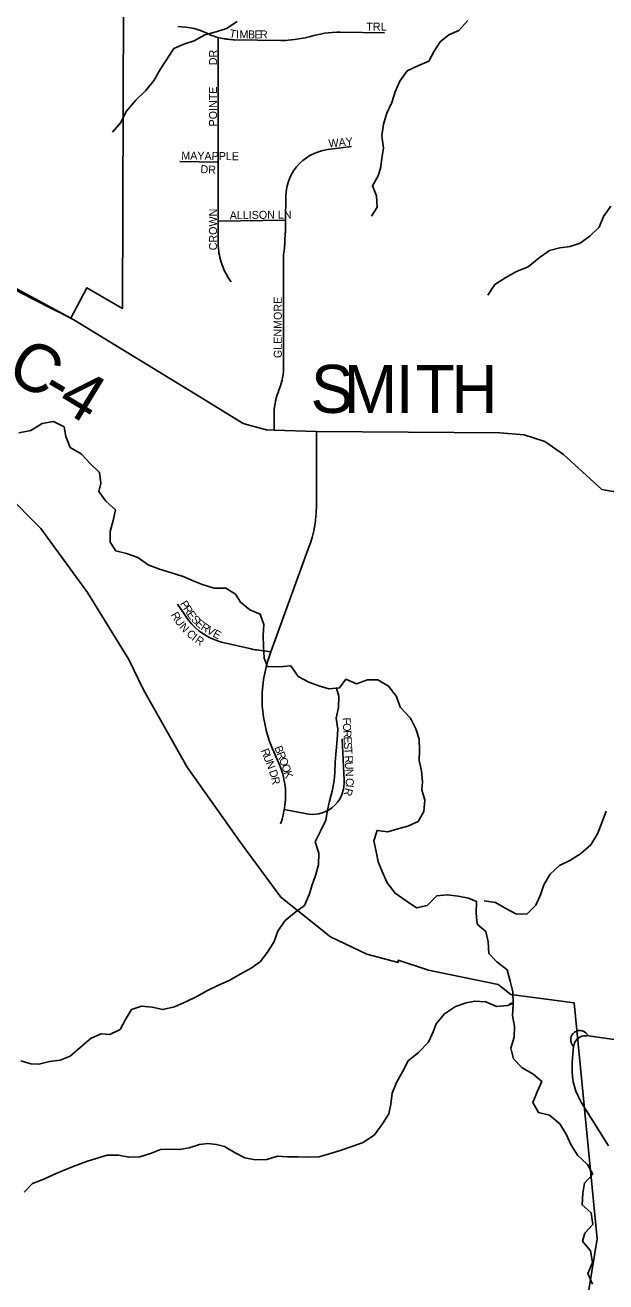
# Model space of a CAD drawing. Extents: x 1985906 to 2277390, y 930619 to 1324581.
# Drawn here: x 2150625 to 2154255, y 1135166 to 1143019 of the extents above; entities that cross this region are included whole.
import ezdxf

# ---------------------------------------------------------------- set-up
doc = ezdxf.new("R2010")
doc.units = 0
for name, color, linetype in [('GM_X_City_Street', 7, 'Continuous'), ('GM_X_Corporation', 7, 'Continuous'), ('GM_X_County_Road', 7, 'Continuous'), ('GM_X_County_Road_Text', 7, 'Continuous'), ('GM_X_Minor_River', 7, 'Continuous'), ('GM_X_Township_Subdivision', 7, 'Continuous'), ('GM_X_Township_Subdivision_Text', 7, 'Continuous')]:
    doc.layers.add(name, color=color, linetype=linetype)

msp = doc.modelspace()

# ---------------------------------------------------------------- linework, layer by layer
at = {"layer": 'GM_X_City_Street'}
msp.add_lwpolyline([(2148687.1, 1142339.1), (2150453.3, 1141420.3), (2150644.7, 1141322.6), (2150645.2, 1141322.4)], dxfattribs=at)
at = {"layer": 'GM_X_Corporation'}
for points in [[(2150097.1, 1147809), (2150642, 1147799.6), (2150679.7, 1145357.5), (2150922.3, 1145357.4), (2150915.7, 1146112.8), (2152225.3, 1146124.3), (2152304.4, 1146053.5), (2152140.7, 1145336.5), (2151015.9, 1145353.3), (2151043.7, 1144135.2), (2151146.5, 1144118.3), (2151515.5, 1144061.2), (2151518.3, 1143159), (2151239, 1143155.6), (2151233.3, 1141249.1), (2151009.4, 1141377), (2150909.5, 1141187.5), (2150514.1, 1141403.2)], [(2150279.3, 1140319.5), (2150722.7, 1139873.6), (2151013.7, 1139472.7), (2151273.3, 1139055.9), (2151364.3, 1138865.3), (2151638, 1138381.6), (2151977.6, 1137903.1), (2152222.8, 1137569), (2152533.6, 1137322.1), (2152760.1, 1137213.7), (2152956.4, 1137161.2), (2152956.4, 1137175.2), (2153145.1, 1137112.5), (2153359.2, 1137069.1), (2153581.1, 1137023.1), (2153660.2, 1136961.6), (2154055.9, 1136910.3), (2154201.1, 1135433.6), (2154133.8, 1135026.9), (2153239.9, 1135027.1), (2153257.4, 1134127.5), (2151404.9, 1134085.9), (2150254.1, 1133828.1)]]:
    msp.add_lwpolyline(points, dxfattribs=at)
at = {"layer": 'GM_X_County_Road'}
for points in [[(2150645.2, 1141322.4), (2150831.5, 1141227.3), (2150832.3, 1141226.9)], [(2150832.3, 1141226.9), (2150929.5, 1141177.2), (2151726.2, 1140689.3), (2151987.7, 1140530), (2152039.8, 1140514.5), (2152134, 1140489.5), (2152181, 1140488), (2152445.8, 1140479.1), (2153592.7, 1140472.1), (2153744.6, 1140459.8), (2153873, 1140417.2), (2153989.8, 1140336.4), (2154230, 1140116.7), (2154300.1, 1140105.4), (2155289.5, 1140263.1), (2155408.5, 1140295.8), (2155484.3, 1140322.6), (2155610.7, 1140411.9), (2155991, 1140758.1), (2156044.5, 1140800.8), (2156155.8, 1140852.2), (2156458.5, 1140939.8), (2157947.9, 1141385.9)]]:
    msp.add_lwpolyline(points, dxfattribs=at)
at = {"layer": 'GM_X_Minor_River'}
for points in [[(2153391.4, 1143049.2), (2153334.9, 1142985.8), (2153273.7, 1142958.3), (2153218.8, 1142915), (2153182.2, 1142856), (2153147.6, 1142795.1), (2153080.4, 1142765.5), (2153013.2, 1142733.9), (2152966.8, 1142668.7), (2152938.4, 1142601.9), (2152916, 1142535.3), (2152885.6, 1142468.4), (2152865.2, 1142399.8), (2152854.8, 1142327.5), (2152864.6, 1142251.5), (2152854.1, 1142187.2), (2152847.3, 1142132.9), (2152830.6, 1142078.4), (2152796.1, 1142015.5), (2152821.5, 1141952), (2152825.1, 1141881.9), (2152790.5, 1141825)], [(2151171, 1142350.6), (2151223.5, 1142411.9), (2151255.9, 1142478.8), (2151316.1, 1142550.3), (2151378.6, 1142611.9), (2151431.1, 1142675.2), (2151469.5, 1142742.2), (2151554.4, 1142872.4), (2151617.6, 1142899.9), (2151681, 1142921.4), (2151748, 1142959.1), (2151819.5, 1142976.8), (2151882.9, 1142998.3), (2151949.8, 1143041.9)], [(2154284.7, 1141887.7), (2154240.3, 1141822.6), (2154211.9, 1141755.8), (2154157.2, 1141702.4), (2154094.3, 1141656.9), (2154030.9, 1141635.3), (2153967.2, 1141627.9), (2153901.7, 1141610.3), (2153836.8, 1141564.7), (2153768.2, 1141509.1), (2153697, 1141479.3), (2153630, 1141441.7), (2153561.1, 1141398.1), (2153516.7, 1141332.9)], [(2152118.9, 1139066.9), (2152114.8, 1139133.2), (2152112.7, 1139205.4), (2152116.6, 1139273.5), (2152094.6, 1139337.7), (2152028.6, 1139365.6), (2151970.6, 1139413.7), (2151940.6, 1139463.8), (2151878.6, 1139501.8), (2151806.6, 1139501.7), (2151738.6, 1139521.7), (2151674.6, 1139545.7), (2151612.6, 1139573.7), (2151540.6, 1139595.7), (2151464.6, 1139619.7), (2151394.6, 1139645.7), (2151328.6, 1139691.7), (2151258.6, 1139717.7), (2151190.7, 1139733.6), (2151156.6, 1139787.7), (2151156.6, 1139855.9), (2151174.5, 1139924), (2151190.4, 1139990.2), (2151128.4, 1140044.2), (2151086.4, 1140104.3), (2151098.3, 1140154.5), (2151090.3, 1140224.6), (2151032.3, 1140280.7), (2150974.2, 1140340.7), (2150906.2, 1140380.8), (2150878.2, 1140448.9), (2150868.1, 1140509), (2150802.1, 1140543), (2150730.2, 1140528.9), (2150660.2, 1140486.8), (2150586.3, 1140470.6)], [(2152118.8, 1139066.9), (2152118.8, 1139066.9)], [(2152118.8, 1139066.9), (2152119.7, 1139062.6), (2152140.7, 1139011.7), (2152212.9, 1139010.2), (2152284.9, 1139014.7), (2152331.4, 1138948.9), (2152397.7, 1138913.2), (2152460, 1138889.6), (2152522.2, 1138872), (2152590.2, 1138878.5), (2152629.9, 1138932.8), (2152696.2, 1138903.2), (2152764.1, 1138927.7), (2152830.2, 1138928.2), (2152896.6, 1138888.5), (2152945.1, 1138822.8), (2152969.5, 1138756.8), (2153034.1, 1138689.1), (2153066.5, 1138621.2), (2153087, 1138557.2), (2153089.5, 1138489.1), (2153087.9, 1138423), (2153102.3, 1138359), (2153108.8, 1138290.9), (2153105.1, 1138240.8), (2153123.6, 1138176.8), (2153116, 1138104.6), (2153082.4, 1138042.3), (2153016.5, 1138013.8), (2152954.5, 1137997.3), (2152892.6, 1137978.9), (2152824.5, 1137986.4), (2152804.8, 1137922.2), (2152819.3, 1137854.2), (2152831.8, 1137790.1), (2152856.2, 1137730.2), (2152886.7, 1137660.3), (2152937.2, 1137594.5), (2153005.6, 1137546.9), (2153070, 1137503.2), (2153138, 1137517.7), (2153197.6, 1137578.2), (2153263.7, 1137584.6), (2153331.8, 1137575.1), (2153396, 1137563.5), (2153446.2, 1137541.8), (2153444.7, 1137469.7), (2153451.1, 1137401.6), (2153503.5, 1137355.9), (2153518, 1137289.8), (2153522.5, 1137217.7), (2153572.9, 1137166), (2153637.3, 1137116.3), (2153655.8, 1137044.3), (2153672.2, 1136978.3), (2153674.7, 1136910.2)], [(2152571.1, 1138876.6), (2152584.6, 1138826.3), (2152583, 1138754.2), (2152569.5, 1138688), (2152579.9, 1138619.9), (2152574.3, 1138555.8), (2152568.8, 1138483.6), (2152563.3, 1138413.4), (2152559.7, 1138349.3), (2152556, 1138297.2), (2152544.4, 1138233), (2152526.8, 1138168.8), (2152513.3, 1138102.5), (2152503.6, 1138050.4), (2152470, 1137982), (2152438.4, 1137915.7), (2152460.9, 1137845.7), (2152459.4, 1137771.6), (2152439.8, 1137705.3), (2152416.2, 1137641.1), (2152402.5, 1137590.9), (2152371, 1137518.5), (2152309.2, 1137472.1), (2152247.5, 1137421.5), (2152203.8, 1137357.1), (2152182.2, 1137292.9), (2152144.6, 1137232.5), (2152096.9, 1137168.1), (2152037.1, 1137125.6), (2151969.3, 1137089.1), (2151899.5, 1137048.5), (2151829.6, 1137018), (2151763.7, 1136985.5), (2151697.9, 1136949), (2151634, 1136918.5), (2151558.1, 1136883.9), (2151486.1, 1136867.4), (2151417.9, 1136883), (2151351.8, 1136888.6), (2151289.9, 1136868.1), (2151252.2, 1136805.8), (2151218.6, 1136743.4), (2151154.7, 1136710.9), (2151100.7, 1136714.6), (2151036.7, 1136688.1), (2150969, 1136629.5), (2150905.3, 1136577), (2150843.4, 1136550.6), (2150777.4, 1136542.1), (2150711.4, 1136525.6), (2150661.3, 1136527.3), (2150597.1, 1136546.9)], [(2154257.5, 1138106.3), (2154230, 1138034), (2154202.4, 1137965.7), (2154160.8, 1137897.3), (2154097.1, 1137840.7), (2154029.3, 1137798.2), (2153965.4, 1137767.7), (2153905.7, 1137713.2), (2153866.1, 1137646.8), (2153846.4, 1137584.6), (2153816.8, 1137520.3), (2153763.1, 1137465.8), (2153695.1, 1137463.3), (2153628.7, 1137499), (2153564.4, 1137536.6), (2153494.2, 1137546.1)], [(2153674.7, 1136904.2), (2153638.8, 1136891.9), (2153570.7, 1136885.5), (2153504.4, 1136915.1), (2153436.3, 1136920.6), (2153382.3, 1136910.2), (2153314.4, 1136885.7), (2153246.6, 1136841.2), (2153194.9, 1136778.8), (2153175.3, 1136728.5), (2153145.6, 1136664.2), (2153084, 1136599.7), (2153018.3, 1136547.1), (2152986.6, 1136482.8), (2152945.1, 1136412.4), (2152919.5, 1136344.1), (2152909.9, 1136275.9), (2152898.3, 1136215.7), (2152858.7, 1136153.4), (2152809.1, 1136084.9), (2152737.3, 1136036.3), (2152667.4, 1136011.8), (2152599.4, 1135989.3), (2152533.5, 1135968.8), (2152461.5, 1135946.3), (2152395.5, 1135943.9), (2152331.4, 1135947.4), (2152265.3, 1135947), (2152201.2, 1135950.6), (2152135.2, 1135930.1), (2152063.1, 1135927.6), (2151999, 1135941.2), (2151936.7, 1135972.8), (2151870.3, 1136012.5), (2151820.2, 1136024.1), (2151766.1, 1136029.8), (2151714, 1136023.4), (2151650.1, 1136003), (2151590.1, 1135992.6), (2151540, 1135994.2), (2151471.9, 1135991.8), (2151408, 1135967.3), (2151342.1, 1135946.8), (2151272, 1135944.3), (2151207.8, 1135957.9), (2151137.7, 1135957.5), (2151069.8, 1135937), (2151007.8, 1135918.5), (2150941.9, 1135892), (2150872, 1135865.5), (2150804.1, 1135837), (2150742.2, 1135806.5), (2150670.3, 1135780), (2150618.6, 1135725.6)], [(2153674.7, 1136910.2), (2153652.7, 1136902.1)], [(2153674.7, 1136910.2), (2153674.8, 1136900.2), (2153671.2, 1136830), (2153683.7, 1136762), (2153682.1, 1136693.9), (2153660.6, 1136625.6), (2153677, 1136559.6), (2153731.5, 1136503.9), (2153797.8, 1136466.2), (2153854.2, 1136418.5), (2153824.6, 1136354.2), (2153799, 1136285.9), (2153833.5, 1136224), (2153901.7, 1136206.5), (2153966.1, 1136152.8), (2154008.6, 1136085), (2154035.1, 1136023.1), (2154077.5, 1135957.2), (2154140, 1135899.5), (2154172.5, 1135839.6), (2154120.8, 1135783.2), (2154111.2, 1135719), (2154105.7, 1135646.8), (2154162.1, 1135597.1), (2154172.5, 1135525.1), (2154122.8, 1135470.6), (2154109.1, 1135420.5), (2154159.6, 1135358.7), (2154170.1, 1135286.6), (2154142.5, 1135218.3), (2154171, 1135150.4)]]:
    msp.add_lwpolyline(points, dxfattribs=at)
at = {"layer": 'GM_X_Township_Subdivision'}
for points in [[(2151580.2, 1143010.5), (2151602.1, 1143009.8), (2151628.4, 1143007.4), (2151655.3, 1143003.3), (2151681.1, 1142997.6), (2151699.8, 1142992.4), (2151720.9, 1142985.4), (2151736.1, 1142979.5), (2151755.4, 1142971.1), (2151773.4, 1142962.2), (2151781.7, 1142958.8), (2151790.3, 1142955.5), (2151798.6, 1142952.5), (2151806.8, 1142949.7), (2151815.6, 1142947), (2151822.6, 1142944.9), (2151832.1, 1142942.3), (2151850.6, 1142937.9), (2151860.9, 1142935.7), (2151869.1, 1142934.3), (2151876.6, 1142933), (2151882.5, 1142932.2), (2151887.6, 1142931.5), (2151894.7, 1142930.8), (2151903.6, 1142929.9), (2151915.2, 1142929), (2151925, 1142928.6), (2151932.1, 1142928.4), (2152222.2, 1142923.2), (2152234, 1142923.4), (2152251.5, 1142924), (2152269.2, 1142925), (2152288.9, 1142926.7), (2152308.3, 1142928.9), (2152334.9, 1142932.9), (2152375.1, 1142940.9), (2152408.5, 1142949.4), (2152429.1, 1142954.8), (2152448.5, 1142959.4), (2152471.8, 1142964), (2152496.7, 1142968.2), (2152521.1, 1142971.3), (2152544, 1142973.4), (2152572.3, 1142975), (2152594.8, 1142975.5), (2152871.8, 1142970.6)], [(2151913.3, 1141414.3), (2151905, 1141425.7), (2151896.5, 1141438.2), (2151880.8, 1141464.4), (2151871.9, 1141481.6), (2151861.9, 1141504), (2151853.5, 1141526.2), (2151849.5, 1141538.4), (2151845.4, 1141552.7), (2151841.8, 1141567.2), (2151838.9, 1141581), (2151836.5, 1141594.5), (2151834.7, 1141607.4), (2151833.1, 1141622.9), (2151832, 1141640.3), (2151831.7, 1141653.2), (2151831.8, 1141665.6), (2151831.8, 1141793.6), (2151831.9, 1142162.8), (2151832.1, 1142942.3)], [(2152181, 1140488), (2152181, 1140585), (2152182.1, 1140615.8), (2152183.9, 1140633.9), (2152187, 1140655.3), (2152190.3, 1140671.8), (2152195.8, 1140693.9), (2152200.6, 1140710), (2152205.7, 1140724.5), (2152210.6, 1140737.3), (2152220.6, 1140764.5), (2152225.2, 1140779.3), (2152230.9, 1140802), (2152233.5, 1140814.5), (2152237, 1140836.7), (2152239.1, 1140856.4), (2152240.2, 1140874.2), (2152240.4, 1140890.5), (2152240.6, 1141585.8), (2152244.4, 1141610.3), (2152246.3, 1141628.7), (2152247, 1141641.3), (2152247.3, 1141649.5), (2152247.4, 1141662.6), (2152247.9, 1141686.1), (2152249.3, 1141705.2), (2152251, 1141720.2), (2152251.6, 1141724.1), (2152252.3, 1141728.8), (2152252.9, 1141800.9), (2152254.2, 1141941.4), (2152256.2, 1141979), (2152262.8, 1142015.7), (2152270.8, 1142043), (2152284.5, 1142075.8), (2152303, 1142108.5), (2152321, 1142133.1), (2152340.5, 1142155), (2152361.2, 1142174.1), (2152403.5, 1142203.9), (2152436, 1142220.2), (2152477.8, 1142234.6), (2152515.5, 1142241.9), (2152665.4, 1142260.3)], [(2151591.8, 1142167.1), (2151831.9, 1142162.8)], [(2151831.8, 1141793.6), (2152252.9, 1141800.9)], [(2152221.7, 1138028.6), (2152225.4, 1138039), (2152231, 1138057.1), (2152237.4, 1138081.6), (2152242.7, 1138106.8), (2152244.6, 1138116.8), (2152247, 1138130.6), (2152248.5, 1138141.7), (2152250.8, 1138162.8), (2152252, 1138178), (2152252.6, 1138194), (2152252.8, 1138210.3), (2152252.2, 1138230.6), (2152251.2, 1138245.8), (2152249.8, 1138261.2), (2152247.8, 1138277.3), (2152244.9, 1138294.9), (2152239.9, 1138319.5), (2152234.6, 1138340.2), (2152229.6, 1138357.1), (2152220.8, 1138382.7), (2152211.2, 1138406.2), (2152170.6, 1138497.6), (2152150.5, 1138549.2), (2152133.4, 1138604.4), (2152114.6, 1138694), (2152107.1, 1138766), (2152106.6, 1138851), (2152114.2, 1138929.1), (2152135, 1139027.1), (2152160, 1139102.4), (2152400.5, 1139763), (2152408.1, 1139785.1), (2152418.2, 1139818.1), (2152428.6, 1139860), (2152437.2, 1139906.8), (2152443.9, 1139968.6), (2152445.8, 1140020.1), (2152445.8, 1140479.1)], [(2151577.5, 1139400.5), (2151618.3, 1139340), (2151644.1, 1139302.8), (2151665, 1139278.2), (2151687.1, 1139256), (2151711.4, 1139235.1), (2151735.6, 1139217.5), (2151757.7, 1139203.6), (2151782.2, 1139190.4), (2151805.4, 1139179.9), (2151827.2, 1139171.5), (2151852.3, 1139163.7), (2152038.4, 1139120.7), (2152049.5, 1139118.4), (2152062, 1139116.3), (2152070.9, 1139115), (2152160, 1139102.4)], [(2152244.6, 1138116.8), (2152385, 1138089.5), (2152398.8, 1138087.6), (2152420.7, 1138086.5), (2152441.4, 1138087.7), (2152461.2, 1138090.9), (2152482.2, 1138096.5), (2152501.8, 1138104.2), (2152521.4, 1138114.4), (2152541.5, 1138128), (2152561.1, 1138145.2), (2152578.9, 1138165.6), (2152593.2, 1138187.2), (2152604.8, 1138211), (2152615, 1138243.7), (2152619.3, 1138277.3), (2152619.1, 1138300.3), (2152605.5, 1138558.9)], [(2154271.6, 1136015.5), (2154103.1, 1136285.2), (2154091.6, 1136305.1), (2154079.3, 1136329.6), (2154067.5, 1136357.9), (2154057.9, 1136387.4), (2154050.9, 1136416), (2154045.6, 1136449), (2154043.2, 1136477.9), (2154043.1, 1136512.5), (2154044.9, 1136537.6), (2154053, 1136636.8), (2154044.6, 1136647.2), (2154040.4, 1136655), (2154036.1, 1136668.8), (2154035.3, 1136676.5), (2154035.5, 1136683.7), (2154036.5, 1136691), (2154038.7, 1136698.8), (2154042.4, 1136706.9), (2154048.3, 1136714.6), (2154058.9, 1136725.8), (2154073, 1136733.1), (2154083.3, 1136735.7), (2154093.7, 1136736.3), (2154106, 1136734.5), (2154120.5, 1136729), (2154130.1, 1136722.2), (2154145.3, 1136702.1)], [(2154054.2, 1136640.8), (2154059.1, 1136657.6), (2154063.8, 1136667.5), (2154073.1, 1136680.3), (2154082.6, 1136688.5), (2154092.8, 1136695.6), (2154105.2, 1136700.8), (2154116.8, 1136703.4), (2154140.6, 1136702.3)], [(2154145.3, 1136702.1), (2155115.6, 1136565.8), (2155145.8, 1136559.8), (2155174.1, 1136549.9), (2155197.1, 1136538.2), (2155217, 1136525), (2155232.4, 1136512.2), (2155251.3, 1136492.6), (2155356.3, 1136371.8)]]:
    msp.add_lwpolyline(points, dxfattribs=at)

# ---------------------------------------------------------------- texts
at = {"layer": 'GM_X_County_Road_Text'}
for s, rotation, p in [('C', 330.90142, (2150495.5, 1140818.7)), ('S', 358.97841, (2152407.4, 1140598.7)), ('M', 359.98659, (2152615.6, 1140595)), ('I', 359.99619, (2152941.2, 1140594.9)), ('T', 359.99851, (2153064.4, 1140594.9)), ('H', 359.99808, (2153288.8, 1140594.9)), ('-', 329.20359, (2150708.7, 1140700)), ('4', 328.63285, (2150813.9, 1140637.4))]:
    msp.add_text(s, height=300, rotation=rotation, dxfattribs=at).set_placement(p)
at = {"layer": 'GM_X_Township_Subdivision_Text'}
for s, rotation, p in [('T', 348.86686, (2151898, 1142944.9)), ('I', 359.50708, (2151942.5, 1142937.1)), ('M', 359.55631, (2151964.5, 1142936.9)), ('B', 359.99268, (2152017.7, 1142936.5)), ('E', 359.99425, (2152057.3, 1142936.5)), ('R', 359.99268, (2152092.5, 1142936.5)), ('TRL', 0.00001, (2152757.7, 1142984.9)), ('DR', 90, (2151824.3, 1142769.3)), ('POINTE', 90, (2151824.2, 1142386.5)), ('WAY', 5.35265, (2152523.6, 1142255.1)), ('MAYAPPLE', 359.23362, (2151600.6, 1142179.7)), ('DR', 356.97755, (2151719.7, 1142095.3)), ('CROWN', 90, (2151824.2, 1141612.1)), ('ALLISON LN', 0.70695, (2151903.9, 1141806.3)), ('GLENMORE', 90, (2152229.1, 1140938.9)), ('P', 301.72741, (2151590.9, 1139403.8)), ('R', 302.17121, (2151609.6, 1139373.5)), ('E', 305.56554, (2151632.5, 1139337.3)), ('R', 300.48895, (2151534, 1139334.4)), ('U', 304.74597, (2151556.3, 1139296.8)), ('N', 312.62676, (2151586.1, 1139254.8)), ('S', 314.15848, (2151658.2, 1139302.4)), ('E', 317.67147, (2151685.2, 1139274.8)), ('R', 327.10687, (2151718.3, 1139245.7)), ('C', 317.64117, (2151628.7, 1139209.8)), ('I', 323.54286, (2151662.2, 1139179.5)), ('R', 326.35607, (2151682.1, 1139164.9)), ('V', 331.17909, (2151754.9, 1139222.1)), ('E', 331.54681, (2151793.7, 1139200.8)), ('F', 273.11619, (2152608.7, 1138691.1)), ('O', 273.10468, (2152610.6, 1138655.9)), ('R', 273.12891, (2152613, 1138612)), ('R', 291.24674, (2152097.5, 1138487.1)), ('B', 291.3549, (2152181.2, 1138504.8)), ('E', 273.11619, (2152615.1, 1138572.4)), ('S', 273.11619, (2152617, 1138537.3)), ('T', 273.11619, (2152618.9, 1138502.1)), ('U', 291.24548, (2152111.9, 1138450.2)), ('N', 291.03438, (2152127.8, 1138409.2)), ('R', 291.3549, (2152195.6, 1138467.9)), ('O', 291.35159, (2152210, 1138431)), ('R', 273.12891, (2152621.6, 1138453.8)), ('D', 288.43496, (2152148.1, 1138356.4)), ('O', 289.80382, (2152225.9, 1138390.4)), ('K', 287.97195, (2152240.7, 1138349.4)), ('U', 273.10468, (2152623.7, 1138414.2)), ('N', 273.12811, (2152626.1, 1138370.3)), ('R', 282.13377, (2152161.6, 1138316)), ('I', 264.04588, (2152628.7, 1138275.7)), ('C', 269.19853, (2152629.2, 1138314.1)), ('R', 255.24531, (2152626.8, 1138255.8))]:
    msp.add_text(s, height=50, rotation=rotation, dxfattribs=at).set_placement(p)

doc.saveas('drawing.dxf')
